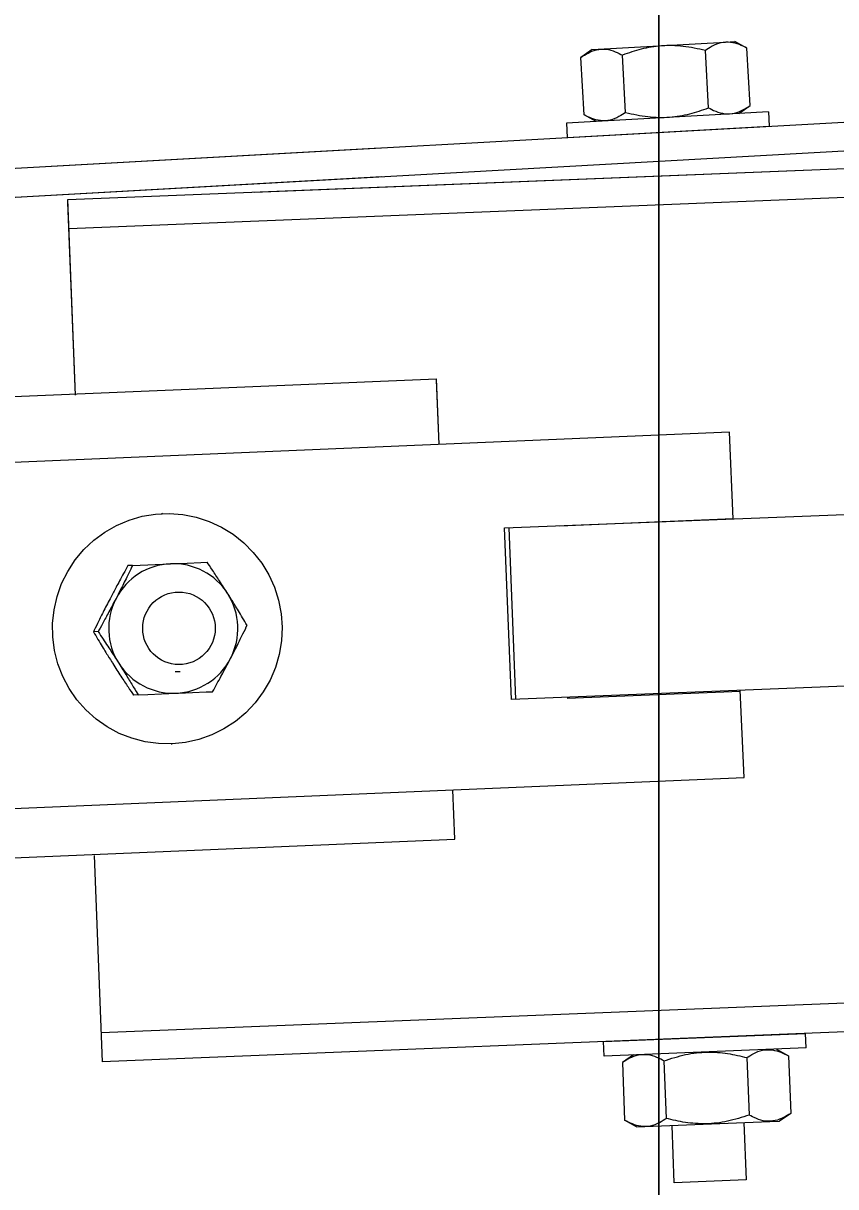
# Model space of a CAD drawing. Extents: x 9538 to 81668, y 7600 to 11751.
# Drawn here: x 18691.51 to 18697.39, y 9731.64 to 9740.06 of the extents above; entities that cross this region are included whole.
import ezdxf

# ---------------------------------------------------------------- set-up
doc = ezdxf.new("R2010")
doc.units = 0
doc.layers.add('dsnStdNameDate', color=7, linetype='Continuous')
doc.layers.add('dsnStdTable', color=7, linetype='Continuous')

msp = doc.modelspace()

# ---------------------------------------------------------------- linework, layer by layer
at = {"layer": 'dsnStdNameDate'}
msp.add_line((18696.1067, 9700.2905), (18696.1067, 9744.8878), dxfattribs=at)
at = {"layer": 'dsnStdTable'}
for p, q in [((18696.1067, 9744.8878), (18696.1067, 9667.3105)), ((18695.6241, 9739.8695), (18696.5893, 9739.9232)), ((18695.6241, 9739.8695), (18696.5893, 9739.9232)), ((18696.5893, 9739.9232), (18696.6586, 9739.9271)), ((18696.5893, 9739.9232), (18696.6586, 9739.9271)), ((18696.7447, 9739.8793), (18696.6586, 9739.9271)), ((18696.7447, 9739.8793), (18696.6586, 9739.9271)), ((18695.6241, 9739.8695), (18695.5438, 9739.8124)), ((18695.6241, 9739.8695), (18695.5438, 9739.8124)), ((18695.8671, 9739.414), (18695.844, 9739.8292)), ((18695.8671, 9739.414), (18695.844, 9739.8292)), ((18696.4676, 9739.4474), (18696.4445, 9739.8626)), ((18696.4676, 9739.4474), (18696.4445, 9739.8626)), ((18696.7678, 9739.4641), (18696.7447, 9739.8793)), ((18696.7678, 9739.4641), (18696.7447, 9739.8793)), ((18695.5669, 9739.3973), (18695.5438, 9739.8124)), ((18695.5669, 9739.3973), (18695.5438, 9739.8124)), ((18696.901, 9739.419), (18695.4397, 9739.3376)), ((18696.901, 9739.419), (18695.4397, 9739.3376)), ((18695.653, 9739.3495), (18695.5669, 9739.3973)), ((18695.653, 9739.3495), (18695.5669, 9739.3973)), ((18696.6876, 9739.4071), (18696.7678, 9739.4641)), ((18696.6876, 9739.4071), (18696.7678, 9739.4641)), ((18696.901, 9739.419), (18696.9068, 9739.3148)), ((18696.901, 9739.419), (18696.9068, 9739.3148)), ((18664.3296, 9737.5009), (18697.9472, 9739.3727)), ((18695.4397, 9739.3376), (18695.4455, 9739.2334)), ((18695.4397, 9739.3376), (18695.4455, 9739.2334)), ((18695.4455, 9739.2334), (18696.9068, 9739.3148)), ((18695.4455, 9739.2334), (18696.9068, 9739.3148)), ((18664.3296, 9737.5009), (18694.0923, 9739.1581)), ((18664.3412, 9737.2929), (18697.9588, 9739.1647)), ((18691.8313, 9738.7839), (18698.7548, 9739.0608)), ((18693.1789, 9738.8378), (18698.7548, 9739.0608)), ((18664.3412, 9737.2929), (18694.1038, 9738.9501)), ((18691.8396, 9738.5757), (18698.7631, 9738.8527)), ((18691.8396, 9738.5757), (18698.7631, 9738.8527)), ((18691.8879, 9737.3698), (18691.8313, 9738.7839)), ((18691.8879, 9737.3698), (18691.8322, 9738.7626)), ((18670.077, 9736.4582), (18694.4989, 9737.4884)), ((18694.518, 9737.0124), (18694.4989, 9737.4884)), ((18694.518, 9737.0124), (18694.4993, 9737.48)), ((18696.6185, 9737.1012), (18684.1736, 9736.5752)), ((18696.6185, 9737.1012), (18684.1736, 9736.5752)), ((18696.6449, 9736.4744), (18696.6185, 9737.1012)), ((18696.6449, 9736.4744), (18696.6185, 9737.1012)), ((18694.9916, 9736.4083), (18698.8547, 9736.5628)), ((18694.9916, 9736.4083), (18698.8547, 9736.5628)), ((18692.5156, 9736.5119), (18692.5092, 9736.5116)), ((18692.5156, 9736.5119), (18692.5092, 9736.5116)), ((18695.3915, 9736.4229), (18696.6447, 9736.4767)), ((18695.3915, 9736.4229), (18696.6447, 9736.4767)), ((18695.0412, 9735.1676), (18694.9916, 9736.4083)), ((18695.0412, 9735.1676), (18694.9916, 9736.4083)), ((18695.0739, 9735.1689), (18695.0242, 9736.4096)), ((18695.0739, 9735.1689), (18695.0242, 9736.4096)), ((18692.3, 9736.1379), (18692.2664, 9736.1365)), ((18692.3, 9736.1379), (18692.2664, 9736.1365)), ((18692.3, 9736.1379), (18692.5744, 9736.1495)), ((18692.3, 9736.1379), (18692.5744, 9736.1495)), ((18692.0502, 9735.6582), (18692.0166, 9735.6568)), ((18692.0502, 9735.6582), (18692.0166, 9735.6568)), ((18692.6073, 9735.3689), (18692.6451, 9735.3705)), ((18692.6073, 9735.3689), (18692.6451, 9735.3705)), ((18692.6073, 9735.3689), (18692.6074, 9735.3689)), ((18692.6073, 9735.3689), (18692.6074, 9735.3689)), ((18698.9043, 9735.3221), (18695.0412, 9735.1676)), ((18698.9043, 9735.3221), (18695.0412, 9735.1676)), ((18692.3396, 9735.2012), (18692.3059, 9735.1998)), ((18692.3396, 9735.2012), (18692.3059, 9735.1998)), ((18696.6972, 9735.2241), (18695.4439, 9735.174)), ((18696.6972, 9735.2241), (18695.4439, 9735.174)), ((18696.7239, 9734.6034), (18696.6973, 9735.2339)), ((18696.7239, 9734.6034), (18696.6973, 9735.2339)), ((18692.5794, 9734.8464), (18692.5859, 9734.8467)), ((18692.5794, 9734.8464), (18692.5859, 9734.8467)), ((18684.2735, 9734.0772), (18696.7239, 9734.6034)), ((18684.2735, 9734.0772), (18696.7239, 9734.6034)), ((18694.6321, 9734.1577), (18694.6179, 9734.5144)), ((18670.2102, 9733.1275), (18694.6321, 9734.1577)), ((18692.0211, 9734.0392), (18692.0808, 9732.5472)), ((18692.0211, 9734.0392), (18692.0808, 9732.5472)), ((18698.9959, 9733.0323), (18692.0725, 9732.7554)), ((18698.9959, 9733.0323), (18692.0725, 9732.7554)), ((18699.0042, 9732.8241), (18692.0808, 9732.5472)), ((18699.0042, 9732.8241), (18692.0808, 9732.5472)), ((18695.7071, 9732.6923), (18697.1695, 9732.7508)), ((18695.7071, 9732.6923), (18697.1695, 9732.7508)), ((18697.1737, 9732.6465), (18697.1695, 9732.7508)), ((18697.1737, 9732.6465), (18697.1695, 9732.7508)), ((18695.7113, 9732.588), (18695.7071, 9732.6923)), ((18695.7113, 9732.588), (18695.7071, 9732.6923)), ((18697.1737, 9732.6465), (18695.7113, 9732.588)), ((18697.1737, 9732.6465), (18695.7113, 9732.588)), ((18695.9248, 9732.5966), (18695.8436, 9732.5408)), ((18695.9248, 9732.5966), (18695.8436, 9732.5408)), ((18696.745, 9732.5768), (18696.7616, 9732.1613)), ((18696.745, 9732.5768), (18696.7616, 9732.1613)), ((18696.9601, 9732.638), (18697.0455, 9732.5889)), ((18696.9601, 9732.638), (18697.0455, 9732.5889)), ((18697.0455, 9732.5889), (18697.0621, 9732.1734)), ((18697.0455, 9732.5889), (18697.0621, 9732.1734)), ((18695.8436, 9732.5408), (18695.8603, 9732.1253)), ((18695.8436, 9732.5408), (18695.8603, 9732.1253)), ((18696.1441, 9732.5528), (18696.1607, 9732.1373)), ((18696.1441, 9732.5528), (18696.1607, 9732.1373)), ((18697.0621, 9732.1734), (18696.9809, 9732.1176)), ((18697.0621, 9732.1734), (18696.9809, 9732.1176)), ((18695.9456, 9732.0762), (18695.8603, 9732.1253)), ((18695.9456, 9732.0762), (18695.8603, 9732.1253)), ((18695.9456, 9732.0762), (18696.9116, 9732.1148)), ((18695.9456, 9732.0762), (18696.9116, 9732.1148)), ((18696.2197, 9731.671), (18696.2031, 9732.0865)), ((18696.2197, 9731.671), (18696.2031, 9732.0865)), ((18696.7235, 9732.1073), (18696.7401, 9731.6918)), ((18696.7235, 9732.1073), (18696.7401, 9731.6918)), ((18696.9116, 9732.1148), (18696.9809, 9732.1176)), ((18696.9116, 9732.1148), (18696.9809, 9732.1176)), ((18696.7401, 9731.6918), (18696.2197, 9731.671)), ((18696.7401, 9731.6918), (18696.2197, 9731.671))]:
    msp.add_line(p, q, dxfattribs=at)
for points in [[(18692.6838, 9734.8567), (18692.5859, 9734.8467), (18692.4875, 9734.8484), (18692.3899, 9734.8618), (18692.2947, 9734.8866), (18692.203, 9734.9226), (18692.1162, 9734.9692), (18692.0356, 9735.0257), (18691.9621, 9735.0915), (18691.8969, 9735.1655), (18691.8408, 9735.2467), (18691.7948, 9735.3339), (18691.7594, 9735.4261), (18691.735, 9735.5217), (18691.7222, 9735.6196), (18691.7209, 9735.7184), (18691.7313, 9735.8165), (18691.7532, 9735.9128), (18691.7863, 9736.0058), (18691.8301, 9736.0942), (18691.8841, 9736.1767), (18691.9474, 9736.2523), (18692.0193, 9736.3198), (18692.0984, 9736.3784), (18692.1841, 9736.4271), (18692.2747, 9736.4654), (18692.3693, 9736.4926), (18692.4665, 9736.5084), (18692.5649, 9736.5125), (18692.663, 9736.505), (18692.7596, 9736.4858), (18692.8533, 9736.4554), (18692.9427, 9736.414), (18693.0265, 9736.3623), (18693.1038, 9736.3011), (18693.1732, 9736.2311), (18693.2339, 9736.1534), (18693.285, 9736.069), (18693.3258, 9735.9791), (18693.3558, 9735.8851), (18693.3744, 9735.7881), (18693.3815, 9735.6896), (18693.3769, 9735.591), (18693.3607, 9735.4936), (18693.3331, 9735.3988), (18693.2947, 9735.308), (18693.2456, 9735.2224), (18693.1869, 9735.1432), (18693.1192, 9735.0715), (18693.0436, 9735.0083), (18692.961, 9734.9546), (18692.8727, 9734.911), (18692.7799, 9734.8782), (18692.6838, 9734.8567)], [(18692.6838, 9734.8567), (18692.5859, 9734.8467), (18692.4875, 9734.8484), (18692.3899, 9734.8618), (18692.2947, 9734.8866), (18692.203, 9734.9226), (18692.1162, 9734.9692), (18692.0356, 9735.0257), (18691.9621, 9735.0915), (18691.8969, 9735.1655), (18691.8408, 9735.2467), (18691.7948, 9735.3339), (18691.7594, 9735.4261), (18691.735, 9735.5217), (18691.7222, 9735.6196), (18691.7209, 9735.7184), (18691.7313, 9735.8165), (18691.7532, 9735.9128), (18691.7863, 9736.0058), (18691.8301, 9736.0942), (18691.8841, 9736.1767), (18691.9474, 9736.2523), (18692.0193, 9736.3198), (18692.0984, 9736.3784), (18692.1841, 9736.4271), (18692.2747, 9736.4654), (18692.3693, 9736.4926), (18692.4665, 9736.5084), (18692.5649, 9736.5125), (18692.663, 9736.505), (18692.7596, 9736.4858), (18692.8533, 9736.4554), (18692.9427, 9736.414), (18693.0265, 9736.3623), (18693.1038, 9736.3011), (18693.1732, 9736.2311), (18693.2339, 9736.1534), (18693.285, 9736.069), (18693.3258, 9735.9791), (18693.3558, 9735.8851), (18693.3744, 9735.7881), (18693.3815, 9735.6896), (18693.3769, 9735.591), (18693.3607, 9735.4936), (18693.3331, 9735.3988), (18693.2947, 9735.308), (18693.2456, 9735.2224), (18693.1869, 9735.1432), (18693.1192, 9735.0715), (18693.0436, 9735.0083), (18692.961, 9734.9546), (18692.8727, 9734.911), (18692.7799, 9734.8782), (18692.6838, 9734.8567)], [(18692.5744, 9736.1495), (18692.593, 9736.1502), (18692.6938, 9736.1545), (18692.7927, 9736.1587), (18692.8392, 9736.1606)], [(18692.5744, 9736.1495), (18692.593, 9736.1502), (18692.6938, 9736.1545), (18692.7927, 9736.1587), (18692.8392, 9736.1606)], [(18692.3396, 9735.2012), (18692.4105, 9735.2042), (18692.5102, 9735.2084), (18692.614, 9735.2128)], [(18692.3396, 9735.2012), (18692.4105, 9735.2042), (18692.5102, 9735.2084), (18692.614, 9735.2128)], [(18692.614, 9735.2128), (18692.6325, 9735.2136), (18692.7333, 9735.2178), (18692.8322, 9735.222), (18692.8787, 9735.224)], [(18692.614, 9735.2128), (18692.6325, 9735.2136), (18692.7333, 9735.2178), (18692.8322, 9735.222), (18692.8787, 9735.224)]]:
    msp.add_lwpolyline(points, dxfattribs=at)
msp.add_circle((18692.6353, 9735.6824), 0.2625, dxfattribs=at)
msp.add_circle((18692.6353, 9735.6824), 0.2625, dxfattribs=at)
for centre, radius, start, end in [((18692.5944, 9735.6829), 0.467, 92.44632, 152.5402), ((18692.5944, 9735.6829), 0.467, 92.44632, 152.5402), ((18692.5939, 9735.6829), 0.467, 32.28916, 92.38599), ((18692.5939, 9735.6829), 0.467, 32.28916, 92.38599), ((18692.5968, 9735.6812), 0.4699, 152.49415, 212.33566), ((18692.5968, 9735.6812), 0.4699, 152.49415, 212.33566), ((18692.5913, 9735.6809), 0.4702, 332.5251, 32.32384), ((18692.5913, 9735.6809), 0.4702, 332.5251, 32.32384), ((18692.5939, 9735.6796), 0.4672, 272.46346, 332.52306), ((18692.5939, 9735.6796), 0.4672, 272.46346, 332.52306), ((18692.5946, 9735.6794), 0.467, 212.29513, 272.38959), ((18692.5946, 9735.6794), 0.467, 212.29513, 272.38959)]:
    msp.add_arc(centre, radius, start, end, dxfattribs=at)
for points in [[(18696.4445, 9739.8626), (18696.3913, 9739.8744), (18696.2834, 9739.8983), (18696.1256, 9739.9001), (18695.9774, 9739.8753), (18695.8888, 9739.8447), (18695.844, 9739.8292)], [(18696.4445, 9739.8626), (18696.3913, 9739.8744), (18696.2834, 9739.8983), (18696.1256, 9739.9001), (18695.9774, 9739.8753), (18695.8888, 9739.8447), (18695.844, 9739.8292)], [(18696.7447, 9739.8793), (18696.7269, 9739.8885), (18696.692, 9739.9064), (18696.6291, 9739.9238), (18696.5551, 9739.9215), (18696.4916, 9739.8943), (18696.4566, 9739.8708), (18696.4445, 9739.8626)], [(18696.7447, 9739.8793), (18696.7269, 9739.8885), (18696.692, 9739.9064), (18696.6291, 9739.9238), (18696.5551, 9739.9215), (18696.4916, 9739.8943), (18696.4566, 9739.8708), (18696.4445, 9739.8626)], [(18695.5438, 9739.8124), (18695.5605, 9739.8235), (18695.5932, 9739.8452), (18695.6538, 9739.8695), (18695.7276, 9739.8754), (18695.7937, 9739.8555), (18695.8311, 9739.8359), (18695.8441, 9739.8292)], [(18695.5438, 9739.8124), (18695.5605, 9739.8235), (18695.5932, 9739.8452), (18695.6538, 9739.8695), (18695.7276, 9739.8754), (18695.7937, 9739.8555), (18695.8311, 9739.8359), (18695.8441, 9739.8292)], [(18695.8672, 9739.414), (18695.855, 9739.4058), (18695.8207, 9739.3827), (18695.7574, 9739.3553), (18695.6836, 9739.3525), (18695.6198, 9739.3701), (18695.585, 9739.388), (18695.567, 9739.3973)], [(18695.8672, 9739.414), (18695.855, 9739.4058), (18695.8207, 9739.3827), (18695.7574, 9739.3553), (18695.6836, 9739.3525), (18695.6198, 9739.3701), (18695.585, 9739.388), (18695.567, 9739.3973)], [(18695.8671, 9739.414), (18695.9204, 9739.4022), (18696.0282, 9739.3783), (18696.1861, 9739.3765), (18696.3342, 9739.4012), (18696.4228, 9739.4319), (18696.4676, 9739.4474)], [(18695.8671, 9739.414), (18695.9204, 9739.4022), (18696.0282, 9739.3783), (18696.1861, 9739.3765), (18696.3342, 9739.4012), (18696.4228, 9739.4319), (18696.4676, 9739.4474)], [(18696.4676, 9739.4474), (18696.4806, 9739.4406), (18696.5172, 9739.4215), (18696.5832, 9739.4013), (18696.6569, 9739.4067), (18696.7183, 9739.4313), (18696.751, 9739.4529), (18696.7678, 9739.4641)], [(18696.4676, 9739.4474), (18696.4806, 9739.4406), (18696.5172, 9739.4215), (18696.5832, 9739.4013), (18696.6569, 9739.4067), (18696.7183, 9739.4313), (18696.751, 9739.4529), (18696.7678, 9739.4641)], [(18692.2664, 9736.1365), (18692.2455, 9736.0987), (18692.202, 9736.0202), (18692.159, 9735.94), (18692.1371, 9735.8975), (18692.1366, 9735.8964)], [(18692.2664, 9736.1365), (18692.2455, 9736.0987), (18692.202, 9736.0202), (18692.159, 9735.94), (18692.1371, 9735.8975), (18692.1366, 9735.8964)], [(18692.3, 9736.1379), (18692.2816, 9736.1001), (18692.2431, 9736.0209), (18692.2023, 9735.9414), (18692.1806, 9735.8994), (18692.18, 9735.8982)], [(18692.3, 9736.1379), (18692.2816, 9736.1001), (18692.2431, 9736.0209), (18692.2023, 9735.9414), (18692.1806, 9735.8994), (18692.18, 9735.8982)], [(18692.9886, 9735.9324), (18692.9683, 9735.9642), (18692.9276, 9736.0281), (18692.8772, 9736.1039), (18692.8476, 9736.1481), (18692.8392, 9736.1606)], [(18692.9886, 9735.9324), (18692.9683, 9735.9642), (18692.9276, 9736.0281), (18692.8772, 9736.1039), (18692.8476, 9736.1481), (18692.8392, 9736.1606)], [(18692.1366, 9735.8964), (18692.1194, 9735.8631), (18692.0851, 9735.7967), (18692.0455, 9735.7167), (18692.023, 9735.67), (18692.0166, 9735.6568)], [(18692.1366, 9735.8964), (18692.1194, 9735.8631), (18692.0851, 9735.7967), (18692.0455, 9735.7167), (18692.023, 9735.67), (18692.0166, 9735.6568)], [(18692.18, 9735.8982), (18692.1624, 9735.8648), (18692.1271, 9735.7978), (18692.0835, 9735.7179), (18692.0576, 9735.6714), (18692.0502, 9735.6582)], [(18692.18, 9735.8982), (18692.1624, 9735.8648), (18692.1271, 9735.7978), (18692.0835, 9735.7179), (18692.0576, 9735.6714), (18692.0502, 9735.6582)], [(18693.1284, 9735.7037), (18693.1069, 9735.7397), (18693.0616, 9735.8153), (18693.0151, 9735.8916), (18692.9893, 9735.9313), (18692.9886, 9735.9324)], [(18693.1284, 9735.7037), (18693.1069, 9735.7397), (18693.0616, 9735.8153), (18693.0151, 9735.8916), (18692.9893, 9735.9313), (18692.9886, 9735.9324)], [(18693.0085, 9735.464), (18693.0256, 9735.4973), (18693.0598, 9735.5637), (18693.0994, 9735.6438), (18693.122, 9735.6905), (18693.1284, 9735.7037)], [(18693.0085, 9735.464), (18693.0256, 9735.4973), (18693.0598, 9735.5637), (18693.0994, 9735.6438), (18693.122, 9735.6905), (18693.1284, 9735.7037)], [(18692.0166, 9735.6568), (18692.038, 9735.6207), (18692.0831, 9735.545), (18692.1306, 9735.4693), (18692.1556, 9735.4292), (18692.1563, 9735.4281)], [(18692.0166, 9735.6568), (18692.038, 9735.6207), (18692.0831, 9735.545), (18692.1306, 9735.4693), (18692.1556, 9735.4292), (18692.1563, 9735.4281)], [(18692.0502, 9735.6582), (18692.0742, 9735.6223), (18692.124, 9735.5477), (18692.1738, 9735.4716), (18692.1991, 9735.431), (18692.1998, 9735.4299)], [(18692.0502, 9735.6582), (18692.0742, 9735.6223), (18692.124, 9735.5477), (18692.1738, 9735.4716), (18692.1991, 9735.431), (18692.1998, 9735.4299)], [(18692.8787, 9735.224), (18692.8996, 9735.2617), (18692.9432, 9735.3401), (18692.9852, 9735.4208), (18693.0079, 9735.4629), (18693.0085, 9735.464)], [(18692.8787, 9735.224), (18692.8996, 9735.2617), (18692.9432, 9735.3401), (18692.9852, 9735.4208), (18693.0079, 9735.4629), (18693.0085, 9735.464)], [(18692.1563, 9735.4281), (18692.1766, 9735.3963), (18692.2175, 9735.3324), (18692.2677, 9735.2565), (18692.2974, 9735.2124), (18692.3059, 9735.1998)], [(18692.1563, 9735.4281), (18692.1766, 9735.3963), (18692.2175, 9735.3324), (18692.2677, 9735.2565), (18692.2974, 9735.2124), (18692.3059, 9735.1998)], [(18692.1998, 9735.4299), (18692.2197, 9735.3982), (18692.2594, 9735.3349), (18692.3055, 9735.2584), (18692.332, 9735.2138), (18692.3396, 9735.2012)], [(18692.1998, 9735.4299), (18692.2197, 9735.3982), (18692.2594, 9735.3349), (18692.3055, 9735.2584), (18692.332, 9735.2138), (18692.3396, 9735.2012)], [(18696.1441, 9732.5528), (18696.1313, 9732.5598), (18696.0949, 9732.5795), (18696.0293, 9732.6007), (18695.9555, 9732.5964), (18695.8937, 9732.5728), (18695.8607, 9732.5517), (18695.8437, 9732.5408)], [(18696.1441, 9732.5528), (18696.1313, 9732.5598), (18696.0949, 9732.5795), (18696.0293, 9732.6007), (18695.9555, 9732.5964), (18695.8937, 9732.5728), (18695.8607, 9732.5517), (18695.8437, 9732.5408)], [(18696.1441, 9732.5528), (18696.1959, 9732.5696), (18696.301, 9732.6037), (18696.458, 9732.6206), (18696.6078, 9732.6101), (18696.6989, 9732.588), (18696.745, 9732.5768)], [(18696.1441, 9732.5528), (18696.1959, 9732.5696), (18696.301, 9732.6037), (18696.458, 9732.6206), (18696.6078, 9732.6101), (18696.6989, 9732.588), (18696.745, 9732.5768)], [(18696.745, 9732.5768), (18696.7573, 9732.5848), (18696.7919, 9732.6074), (18696.8557, 9732.6338), (18696.9296, 9732.6354), (18696.993, 9732.6168), (18697.0276, 9732.5984), (18697.0455, 9732.5889)], [(18696.745, 9732.5768), (18696.7573, 9732.5848), (18696.7919, 9732.6074), (18696.8557, 9732.6338), (18696.9296, 9732.6354), (18696.993, 9732.6168), (18697.0276, 9732.5984), (18697.0455, 9732.5889)], [(18696.7616, 9732.1613), (18696.7098, 9732.1445), (18696.6047, 9732.1104), (18696.4478, 9732.0936), (18696.2979, 9732.1041), (18696.2068, 9732.1261), (18696.1607, 9732.1373)], [(18696.7616, 9732.1613), (18696.7098, 9732.1445), (18696.6047, 9732.1104), (18696.4478, 9732.0936), (18696.2979, 9732.1041), (18696.2068, 9732.1261), (18696.1607, 9732.1373)], [(18697.0621, 9732.1734), (18697.0452, 9732.1625), (18697.0122, 9732.1414), (18696.9512, 9732.118), (18696.8774, 9732.1133), (18696.8115, 9732.1343), (18696.7745, 9732.1544), (18696.7616, 9732.1613)], [(18697.0621, 9732.1734), (18697.0452, 9732.1625), (18697.0122, 9732.1414), (18696.9512, 9732.118), (18696.8774, 9732.1133), (18696.8115, 9732.1343), (18696.7745, 9732.1544), (18696.7616, 9732.1613)], [(18695.8603, 9732.1253), (18695.878, 9732.1159), (18695.9126, 9732.0974), (18695.9752, 9732.079), (18696.0492, 9732.0801), (18696.1132, 9732.1063), (18696.1485, 9732.1293), (18696.1607, 9732.1373)], [(18695.8603, 9732.1253), (18695.878, 9732.1159), (18695.9126, 9732.0974), (18695.9752, 9732.079), (18696.0492, 9732.0801), (18696.1132, 9732.1063), (18696.1485, 9732.1293), (18696.1607, 9732.1373)]]:
    msp.add_open_spline(points, degree=3, dxfattribs=at)

doc.saveas('drawing.dxf')
